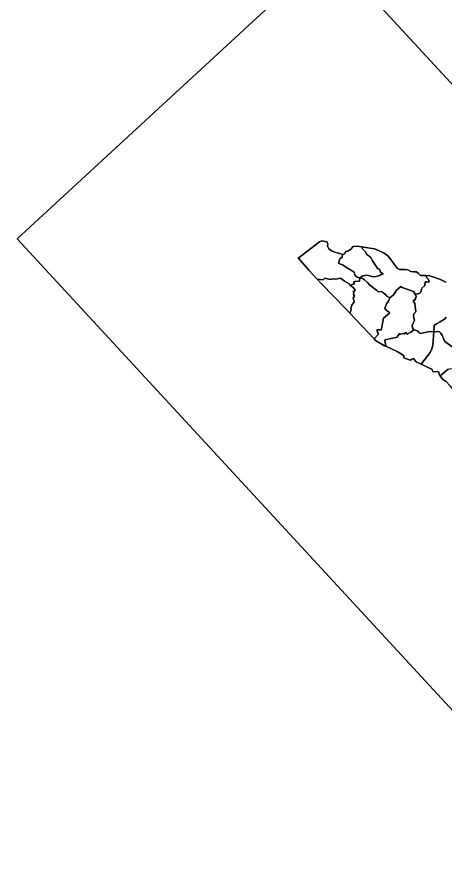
# Model space of a CAD drawing. Extents: x 1695041 to 1706254, y 786537 to 798223.
# Drawn here: x 1705053.8 to 1705302.9, y 794265.5 to 794761.2 of the extents above; entities that cross this region are included whole.
import ezdxf

# ---------------------------------------------------------------- set-up
doc = ezdxf.new("R2010")
doc.units = 0
for name, color, linetype in [('Old_Level_12', 7, 'Continuous'), ('Old_Level_20', 7, 'Continuous'), ('Sheet Title CELL', 7, 'Continuous')]:
    doc.layers.add(name, color=color, linetype=linetype)

msp = doc.modelspace()

# ---------------------------------------------------------------- linework, layer by layer
at = {"layer": 'Old_Level_12'}
msp.add_lwpolyline([(1705795.09, 794193.47), (1705235.51, 794799.69), (1705053.77, 794631.93), (1705613.35, 794025.71)], close=True, dxfattribs=at)
at = {"layer": 'Old_Level_20'}
for points in [[(1705303.49, 794606.78), (1705300.61, 794608.12), (1705297.53, 794609.32), (1705294.08, 794610.53), (1705291.71, 794610.63), (1705290.07, 794610.59), (1705288.72, 794610.67), (1705287.44, 794611.82), (1705286.39, 794612.76), (1705284.77, 794612.83), (1705283.05, 794612.92), (1705281.35, 794613.87), (1705279.72, 794614.21), (1705276.71, 794614.03), (1705275.34, 794614.65), (1705272.73, 794618.03), (1705270.77, 794620.76), (1705269.63, 794622.09), (1705267.42, 794623.61), (1705264.66, 794625.01), (1705261.9, 794626.13), (1705258.06, 794626.84), (1705254.39, 794627.3), (1705251.84, 794627.63), (1705249.48, 794627.43), (1705248.01, 794626), (1705246.74, 794625.08), (1705245.27, 794624.68), (1705244.41, 794623.31), (1705243.32, 794622.9), (1705241.72, 794623.44), (1705239.32, 794623.95), (1705237.17, 794624.75), (1705235.35, 794626.24), (1705234.44, 794627.74), (1705234.69, 794629.05), (1705234.13, 794630.33), (1705231.12, 794630.77), (1705229.85, 794630.23), (1705218.06, 794621.03), (1705217.51, 794621.01), (1705223.56, 794613.71), (1705228.47, 794608.48), (1705231, 794605.73), (1705244.96, 794591.33), (1705247.56, 794588.73), (1705261.76, 794573.83), (1705262.38, 794572.7), (1705267.67, 794569.76), (1705268.53, 794569.44), (1705274.99, 794566.39), (1705277.99, 794564.6), (1705278.89, 794563.84), (1705278.92, 794562.76), (1705279.92, 794562.25), (1705282.8, 794561.4), (1705283.75, 794561.88), (1705284.59, 794562.37), (1705285.24, 794561.44), (1705286.09, 794560.37), (1705288.95, 794559.03), (1705293.94, 794556.59), (1705295.33, 794556.17), (1705295.97, 794554.49), (1705298.59, 794554.65), (1705299.23, 794554.26), (1705299.48, 794552.86), (1705300, 794552.11), (1705301.64, 794550.02), (1705303.57, 794548.96)], [(1705253.35, 794609.25), (1705253.06, 794607.36), (1705250.42, 794607.06), (1705249.79, 794606.89), (1705249.83, 794606.45), (1705250.2, 794605.69), (1705248.9, 794605.32), (1705247.45, 794605.03), (1705247.14, 794605.84), (1705244.41, 794607.33), (1705242.04, 794609.08), (1705239.31, 794608.52), (1705237.78, 794608.73), (1705235.81, 794608.26), (1705235.22, 794608.57), (1705232.98, 794609.11), (1705232.72, 794608.83), (1705232.08, 794608.19), (1705228.47, 794608.48), (1705223.56, 794613.71), (1705217.51, 794621.01), (1705218.06, 794621.03), (1705229.85, 794630.23), (1705231.12, 794630.77), (1705234.13, 794630.33), (1705234.69, 794629.05), (1705234.44, 794627.74), (1705235.35, 794626.24), (1705237.17, 794624.75), (1705239.32, 794623.95), (1705241.72, 794623.44), (1705243.32, 794622.9), (1705243.03, 794621.38), (1705241.68, 794620.32), (1705240.86, 794617.86), (1705242.17, 794617.21), (1705243.23, 794616.76), (1705244.97, 794615.76), (1705250.08, 794612.51), (1705250.58, 794610.54), (1705251.7, 794609.75), (1705253.35, 794609.25)], [(1705253.35, 794609.25), (1705251.7, 794609.75), (1705250.58, 794610.54), (1705250.08, 794612.51), (1705244.97, 794615.76), (1705243.23, 794616.76), (1705242.17, 794617.21), (1705240.86, 794617.86), (1705241.68, 794620.32), (1705243.03, 794621.38), (1705243.32, 794622.9), (1705244.41, 794623.31), (1705245.27, 794624.68), (1705246.74, 794625.08), (1705248.01, 794626), (1705249.48, 794627.43), (1705251.84, 794627.63), (1705254.39, 794627.3), (1705254.9, 794626.08), (1705255.62, 794625.47), (1705256.54, 794624.45), (1705257.25, 794623.08), (1705259.75, 794621.03), (1705260.49, 794619.49), (1705262.69, 794616.3), (1705263.83, 794614.59), (1705264.7, 794614.27), (1705265.42, 794612.63), (1705266.84, 794611.68), (1705266.81, 794611.47), (1705265.68, 794611.23), (1705264.71, 794610.54), (1705262.89, 794609.99), (1705261.45, 794609.8), (1705259.52, 794610.3), (1705257.81, 794610.75), (1705256.16, 794610.61), (1705255.11, 794610.41), (1705253.35, 794609.25)], [(1705266.84, 794611.68), (1705265.42, 794612.63), (1705264.7, 794614.27), (1705263.83, 794614.59), (1705262.69, 794616.3), (1705260.49, 794619.49), (1705259.75, 794621.03), (1705257.25, 794623.08), (1705256.54, 794624.45), (1705255.62, 794625.47), (1705254.9, 794626.08), (1705254.39, 794627.3), (1705258.06, 794626.84), (1705261.9, 794626.13), (1705264.66, 794625.01), (1705267.42, 794623.61), (1705269.63, 794622.09), (1705270.77, 794620.76), (1705272.73, 794618.03), (1705275.34, 794614.65), (1705276.71, 794614.03), (1705279.72, 794614.21), (1705281.35, 794613.87), (1705283.05, 794612.92), (1705284.77, 794612.83), (1705286.39, 794612.76), (1705287.44, 794611.82), (1705288.72, 794610.67), (1705290.07, 794610.59), (1705291.71, 794610.63), (1705292.24, 794609.23), (1705293.33, 794608.22), (1705293.65, 794606.86), (1705293.3, 794606.7), (1705292.09, 794606.97), (1705291.44, 794606.98), (1705291.14, 794604.81), (1705289.47, 794603.26), (1705288.88, 794600.97), (1705288.19, 794600.39), (1705287.18, 794599.86), (1705285.53, 794599.72), (1705284.55, 794601.36), (1705278.01, 794603.55), (1705277.21, 794604.29), (1705274.67, 794602.03), (1705273.55, 794600.11), (1705272.79, 794599.11), (1705270.76, 794597.57), (1705269.13, 794598.56), (1705268.55, 794599.36), (1705266.9, 794600.52), (1705266.2, 794601.24), (1705264.03, 794601.19), (1705263.27, 794601.86), (1705259.13, 794605.07), (1705257.81, 794606.65), (1705255.98, 794608.04), (1705254.98, 794608.92), (1705253.35, 794609.25), (1705255.11, 794610.41), (1705256.16, 794610.61), (1705257.81, 794610.75), (1705259.52, 794610.3), (1705261.45, 794609.8), (1705262.89, 794609.99), (1705264.71, 794610.54), (1705265.68, 794611.23), (1705266.81, 794611.47), (1705266.84, 794611.68)], [(1705250.59, 794602.33), (1705250.38, 794601.72), (1705249.42, 794601.13), (1705249.77, 794600.26), (1705249.57, 794599.65), (1705250.17, 794598.68), (1705249.48, 794597.72), (1705249.95, 794595.26), (1705248.73, 794593.37), (1705248.08, 794591.33), (1705248.25, 794590.71), (1705247.56, 794588.73), (1705244.96, 794591.33), (1705231, 794605.73), (1705228.47, 794608.48), (1705232.08, 794608.19), (1705232.72, 794608.83), (1705232.98, 794609.11), (1705235.22, 794608.57), (1705235.81, 794608.26), (1705237.78, 794608.73), (1705239.31, 794608.52), (1705242.04, 794609.08), (1705244.41, 794607.33), (1705247.14, 794605.84), (1705247.45, 794605.03), (1705249.19, 794603.76), (1705250.59, 794602.33)], [(1705269.13, 794598.56), (1705270.76, 794597.57), (1705269.95, 794595.6), (1705268.9, 794594.11), (1705267.91, 794591.37), (1705268.63, 794590.48), (1705270.39, 794589.31), (1705270.68, 794588.77), (1705267.11, 794585.78), (1705265.87, 794579.52), (1705265.69, 794578.74), (1705264.83, 794579.06), (1705263.47, 794579.03), (1705263.25, 794578.31), (1705263.73, 794577.63), (1705263.99, 794576.24), (1705261.76, 794573.83), (1705247.56, 794588.73), (1705248.25, 794590.71), (1705248.08, 794591.33), (1705248.73, 794593.37), (1705249.95, 794595.26), (1705249.48, 794597.72), (1705250.17, 794598.68), (1705249.57, 794599.65), (1705249.77, 794600.26), (1705249.42, 794601.13), (1705250.38, 794601.72), (1705250.59, 794602.33), (1705249.19, 794603.76), (1705247.45, 794605.03), (1705248.9, 794605.32), (1705250.2, 794605.69), (1705249.83, 794606.45), (1705249.79, 794606.89), (1705250.42, 794607.06), (1705253.06, 794607.36), (1705253.35, 794609.25), (1705254.98, 794608.92), (1705255.98, 794608.04), (1705257.81, 794606.65), (1705259.13, 794605.07), (1705263.27, 794601.86), (1705264.03, 794601.19), (1705266.2, 794601.24), (1705266.9, 794600.52), (1705268.55, 794599.36), (1705269.13, 794598.56)], [(1705303.58, 794586.32), (1705302.57, 794585.14), (1705300.14, 794583.63), (1705298.04, 794582.44), (1705296.65, 794581.56), (1705296.45, 794577.8), (1705293.87, 794577.94), (1705288.69, 794576.82), (1705287.95, 794577.23), (1705286.84, 794578.4), (1705284.73, 794579.06), (1705284, 794580.22), (1705283.83, 794581.49), (1705285.11, 794584.62), (1705284.86, 794585.75), (1705284.6, 794587.42), (1705284.74, 794588.26), (1705285.85, 794589.42), (1705285.28, 794594.24), (1705284.43, 794595.96), (1705285.65, 794596.83), (1705285.65, 794597.48), (1705286.14, 794598.48), (1705285.53, 794599.72), (1705287.18, 794599.86), (1705288.19, 794600.39), (1705288.88, 794600.97), (1705289.47, 794603.26), (1705291.14, 794604.81), (1705291.44, 794606.98), (1705292.09, 794606.97), (1705293.3, 794606.7), (1705293.65, 794606.86), (1705293.33, 794608.22), (1705292.24, 794609.23), (1705291.71, 794610.63), (1705294.08, 794610.53), (1705297.53, 794609.32), (1705300.61, 794608.12), (1705303.49, 794606.78)], [(1705284.55, 794601.36), (1705285.53, 794599.72), (1705286.14, 794598.48), (1705285.65, 794597.48), (1705285.65, 794596.83), (1705284.43, 794595.96), (1705285.28, 794594.24), (1705285.85, 794589.42), (1705284.74, 794588.26), (1705284.6, 794587.42), (1705284.86, 794585.75), (1705285.11, 794584.62), (1705283.83, 794581.49), (1705284, 794580.22), (1705284.73, 794579.06), (1705282.94, 794577.7), (1705280.84, 794576.51), (1705280.19, 794577.44), (1705279.07, 794576.56), (1705278.72, 794576.79), (1705277.27, 794576.51), (1705276.4, 794576.83), (1705275.83, 794575.96), (1705275.26, 794575.46), (1705275.18, 794574.67), (1705267.91, 794573.17), (1705268.53, 794569.44), (1705267.67, 794569.76), (1705262.38, 794572.7), (1705261.76, 794573.83), (1705263.99, 794576.24), (1705263.73, 794577.63), (1705263.25, 794578.31), (1705263.47, 794579.03), (1705264.83, 794579.06), (1705265.69, 794578.74), (1705265.87, 794579.52), (1705267.11, 794585.78), (1705270.68, 794588.77), (1705270.39, 794589.31), (1705268.63, 794590.48), (1705267.91, 794591.37), (1705268.9, 794594.11), (1705269.95, 794595.6), (1705270.76, 794597.57), (1705272.79, 794599.11), (1705273.55, 794600.11), (1705274.67, 794602.03), (1705277.21, 794604.29), (1705278.01, 794603.55), (1705284.55, 794601.36)], [(1705308.68, 794567.95), (1705302.69, 794572.31), (1705301.18, 794575.9), (1705300.41, 794577.13), (1705299.72, 794577.85), (1705298.29, 794578.06), (1705296.45, 794577.8), (1705296.65, 794581.56), (1705298.04, 794582.44), (1705300.14, 794583.63), (1705302.57, 794585.14), (1705303.58, 794586.32)], [(1705296.45, 794577.8), (1705295.81, 794570.11), (1705295.27, 794567.88), (1705294.37, 794565.77), (1705292.98, 794563.97), (1705288.95, 794559.03), (1705286.09, 794560.37), (1705285.24, 794561.44), (1705284.59, 794562.37), (1705283.75, 794561.88), (1705282.8, 794561.4), (1705279.92, 794562.25), (1705278.92, 794562.76), (1705278.89, 794563.84), (1705277.99, 794564.6), (1705274.99, 794566.39), (1705268.53, 794569.44), (1705267.91, 794573.17), (1705275.18, 794574.67), (1705275.26, 794575.46), (1705275.83, 794575.96), (1705276.4, 794576.83), (1705277.27, 794576.51), (1705278.72, 794576.79), (1705279.07, 794576.56), (1705280.19, 794577.44), (1705280.84, 794576.51), (1705282.94, 794577.7), (1705284.73, 794579.06), (1705286.84, 794578.4), (1705287.95, 794577.23), (1705288.69, 794576.82), (1705293.87, 794577.94), (1705296.45, 794577.8)], [(1705304.8, 794556.09), (1705300, 794552.11), (1705299.48, 794552.86), (1705299.23, 794554.26), (1705298.59, 794554.65), (1705295.97, 794554.49), (1705295.33, 794556.17), (1705293.94, 794556.59), (1705288.95, 794559.03), (1705292.98, 794563.97), (1705294.37, 794565.77), (1705295.27, 794567.88), (1705295.81, 794570.11), (1705296.45, 794577.8), (1705298.29, 794578.06), (1705299.72, 794577.85), (1705300.41, 794577.13), (1705301.18, 794575.9), (1705302.69, 794572.31), (1705308.68, 794567.95)], [(1705279.92, 794562.25), (1705278.92, 794562.76), (1705278.89, 794563.84), (1705277.99, 794564.6), (1705274.99, 794566.39), (1705268.53, 794569.44), (1705267.67, 794569.76)], [(1705313.15, 794557.62), (1705317.66, 794554.16), (1705318.14, 794553.48), (1705318.47, 794552.6), (1705317.04, 794540.72), (1705316.45, 794539.21), (1705313.93, 794537.2), (1705305.47, 794546.76), (1705303.57, 794548.96), (1705301.64, 794550.02), (1705300, 794552.11), (1705304.8, 794556.09), (1705305.55, 794556.33), (1705309.95, 794556.7), (1705311.19, 794557.28), (1705313.15, 794557.62)]]:
    msp.add_lwpolyline(points, dxfattribs=at)
at = {"layer": 'Sheet Title CELL'}
for points in [[(1706125.75, 794498.7), (1705566.15, 795104.89), (1705235.51, 794799.69), (1705421.98, 794597.63), (1705669.98, 794826.55), (1705559.79, 794945.92), (1705642.48, 795022.25), (1705973.14, 794663.98)], [(1705235.51, 794799.69), (1705795.09, 794193.47)]]:
    msp.add_lwpolyline(points, dxfattribs=at)

doc.saveas('drawing.dxf')
